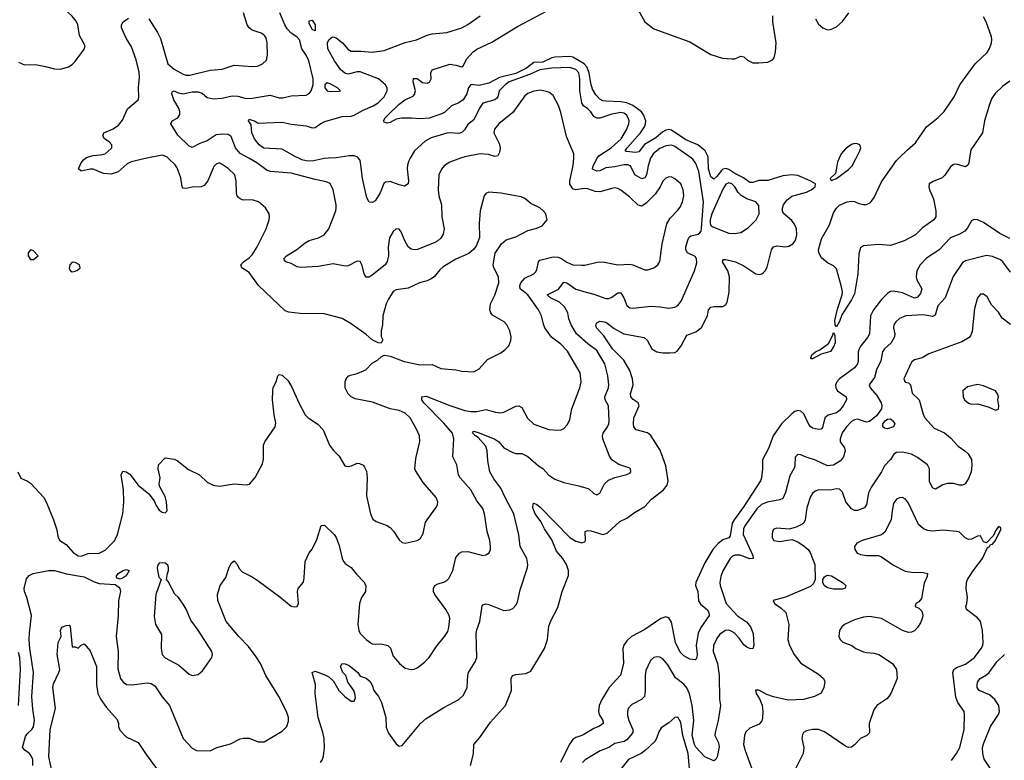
# Model space of a CAD drawing. Header units: inches. Extents: x 2001573 to 2220545, y 644482 to 846830.
# Tile 498 of 656: x 2107539 to 2114109, y 785985 to 790925. Entities that reach past the tile are written whole.
import ezdxf

# ---------------------------------------------------------------- set-up
doc = ezdxf.new("R2010")
doc.units = ezdxf.units.IN
doc.header["$MEASUREMENT"] = 0
for name, color, linetype in [('C1708', 7, 'Continuous'), ('C1709', 7, 'Continuous'), ('C1718', 7, 'Continuous'), ('C1719', 7, 'Continuous')]:
    doc.layers.add(name, color=color, linetype=linetype)

msp = doc.modelspace()

# ---------------------------------------------------------------- linework, layer by layer
at = {"layer": 'C1708', "color": 5}
for points, elevation in [([(2108387.2, 790000), (2108282.3, 789977.7), (2108256, 789964), (2108196.2, 789910), (2108150, 789895.3), (2108098.5, 789898.5), (2108030, 789927.7), (2108010, 789927.9), (2107950, 789913.3), (2107931.6, 789930), (2107949.7, 789970), (2107964.4, 789990), (2107978.5, 790000)], 380), ([(2110000, 789059.7), (2109983.1, 789030), (2109962, 788950), (2109958.7, 788890), (2109950.4, 788850), (2109950.7, 788810.7), (2109962, 788790), (2109950, 788768), (2109931.3, 788768.7), (2109890, 788789.6), (2109850, 788824.7), (2109750, 788896.9), (2109690, 788931.5), (2109570, 788962.9), (2109410, 788964.2), (2109333.9, 788973.9), (2109310, 788983.6), (2109132.6, 789152.6), (2109070, 789237.4), (2109020.9, 789270), (2109015.1, 789290), (2109032.3, 789310), (2109070, 789336.4), (2109090, 789357.1), (2109122.6, 789410), (2109182.4, 789530), (2109202.9, 789590), (2109206.6, 789610), (2109203.7, 789630), (2109178, 789670), (2109132, 789710), (2109090, 789723.1), (2109030, 789721.7), (2109010, 789729.7), (2108999.5, 789739.5), (2108990.9, 789750.9), (2108986.2, 789770), (2108984.2, 789850), (2108973.7, 789890), (2108930, 789932.6), (2108890, 789959.5), (2108870, 789969.2), (2108850, 789961.2), (2108835.3, 789944.7), (2108794.3, 789850), (2108770, 789819.7), (2108750, 789809.7), (2108690, 789807.3), (2108650, 789799.2), (2108630, 789801.3), (2108623.9, 789810), (2108613.7, 789870), (2108590, 789935.6), (2108577.1, 789957.1), (2108530.5, 790000)], 380), ([(2110000, 789349.2), (2109990, 789312.3), (2109977.3, 789290), (2109890, 789219.8), (2109870, 789208), (2109850, 789207), (2109836.3, 789230), (2109825.1, 789285.1), (2109810, 789311.5), (2109790, 789314.7), (2109730, 789282), (2109710, 789280.4), (2109630, 789296.5), (2109530, 789277.6), (2109411.7, 789271.7), (2109390, 789277), (2109350, 789298.7), (2109315.3, 789310), (2109302.9, 789322.9), (2109300.9, 789330), (2109319.5, 789350), (2109388.6, 789391.4), (2109443, 789437), (2109470, 789451.6), (2109532.3, 789470), (2109569.6, 789490), (2109601.1, 789530), (2109648.4, 789650), (2109650.8, 789670), (2109650.8, 789690), (2109630.8, 789790.8), (2109610, 789831.5), (2109584.2, 789844.2), (2109510, 789857.8), (2109350, 789901.9), (2109212, 789912), (2109190, 789917.8), (2109122, 789970), (2109067.1, 790000)], 360), ([(2109598.8, 790000), (2109570, 789998), (2109490, 789981.5), (2109450, 789982.3), (2109422, 789990), (2109400.9, 790000)], 340), ([(2110000, 789844.3), (2109979.3, 789840.7), (2109968.3, 789831.7), (2109944.2, 789770), (2109910, 789716.4), (2109890, 789706.2), (2109870, 789708.5), (2109856, 789736), (2109826.2, 789866.2), (2109814, 789974), (2109808.6, 789990), (2109799.1, 790000)], 340), ([(2110000, 789423), (2109998.3, 789410), (2110000, 789356.9)], 360), ([(2110000, 788333.5), (2109892.9, 788372.9), (2109776.9, 788396.9), (2109751.5, 788410), (2109729.7, 788430), (2109709.7, 788470), (2109709.7, 788510), (2109716.3, 788530), (2109730, 788546.4), (2109745.6, 788554.4), (2109790, 788564.9), (2109849.3, 788590), (2109890, 788634), (2109927.2, 788652.8), (2109950, 788676), (2109970, 788686.8), (2110000, 788682.1)], 380), ([(2107525.3, 787910), (2107547.3, 787867.3), (2107590, 787847.1), (2107610, 787832.4), (2107698.9, 787738.9), (2107715.6, 787710), (2107765.4, 787590), (2107784.2, 787530), (2107796.4, 787470), (2107807.2, 787450), (2107850, 787423.6), (2107895.3, 787370), (2107930, 787348.5), (2107950, 787347.5), (2107995, 787364.9), (2108070, 787367.4), (2108110, 787387.7), (2108150, 787427), (2108170.6, 787449.4), (2108192.2, 787490), (2108227.1, 787630), (2108234.6, 787710), (2108231.8, 787788.2), (2108216.3, 787890), (2108226, 787914), (2108250, 787908.4), (2108273.2, 787893.2), (2108330, 787819.6), (2108401.4, 787761.4), (2108436.1, 787716.1), (2108450, 787684), (2108470, 787653.4), (2108490, 787639.1), (2108510, 787634.8), (2108522.7, 787650), (2108518, 787710), (2108510, 787744), (2108473.6, 787810), (2108469.6, 787830), (2108475.6, 787870), (2108462, 787930), (2108465.1, 787954.9), (2108510, 788002), (2108570, 787993), (2108590, 787984.4), (2108665.7, 787925.7), (2108739.1, 787890), (2108790, 787840.5), (2108830, 787820.5), (2108873, 787813), (2108970, 787828.7), (2109050, 787822), (2109073, 787827), (2109110, 787870.8), (2109158, 787962), (2109166.3, 787993.7), (2109166.2, 788086.2), (2109174.7, 788110), (2109244.5, 788210), (2109247.3, 788232.7), (2109236.3, 788290), (2109225.6, 788390), (2109227.3, 788450), (2109230, 788471.3), (2109249.3, 788510), (2109262, 788550), (2109270, 788558), (2109290, 788554.8), (2109330, 788516), (2109354.6, 788474.6), (2109401.1, 788370), (2109442.6, 788290), (2109464.4, 788270), (2109527.7, 788227.7), (2109563.8, 788190), (2109607.1, 788087.1), (2109632.1, 788052.1), (2109670, 788014), (2109708.5, 787950), (2109730, 787943.6), (2109751.8, 787948.2), (2109790, 787966), (2109805.5, 787965.5), (2109830, 787954), (2109840.3, 787940.3), (2109852.4, 787912.4), (2109857.3, 787870), (2109852.2, 787750), (2109879.6, 787630), (2109894.3, 787594.3), (2109916.7, 787576.7), (2109990, 787550.5), (2110000, 787544.2)], 380), ([(2107626.8, 785950), (2107626.5, 785990), (2107618.6, 786010), (2107603.7, 786030), (2107572, 786052), (2107557, 786070), (2107577.2, 786142.8), (2107590, 786164.2), (2107618.9, 786190), (2107631.4, 786208.6), (2107637.5, 786250), (2107625.6, 786325.6), (2107620.8, 786410), (2107630.8, 786570), (2107606.8, 786730), (2107602.8, 786790), (2107603.8, 786836.2), (2107617.7, 786950), (2107585.8, 787070), (2107570.3, 787110), (2107568.6, 787130), (2107584.1, 787195.9), (2107601.7, 787218.3), (2107628.1, 787231.9), (2107730, 787251.5), (2107770, 787251.3), (2107851.8, 787228.2), (2107969.1, 787209.1), (2108035.5, 787175.5), (2108070, 787164.5), (2108176.8, 787156.8), (2108200.1, 787140.1), (2108207.6, 787130), (2108212.1, 787110), (2108197.7, 787050), (2108196.6, 786950), (2108183.1, 786810), (2108195, 786710), (2108194.4, 786594.4), (2108212.3, 786530), (2108230, 786505.2), (2108251.5, 786491.5), (2108290, 786489.5), (2108390, 786502.3), (2108416.5, 786496.5), (2108440.7, 786480.7), (2108490, 786409.1), (2108537.8, 786350), (2108630.7, 786130), (2108690, 786066.4), (2108718, 786050), (2108810, 786047.2), (2108853.2, 786070), (2108945.6, 786094.4), (2109010, 786128.2), (2109030, 786132), (2109070, 786131.7), (2109130, 786108.5), (2109170, 786107.2), (2109290, 786179.5), (2109320.5, 786210), (2109333.4, 786246.6), (2109332.6, 786270), (2109318.5, 786310), (2109268.7, 786410), (2109182.2, 786550), (2109144.8, 786630), (2109116.1, 786676), (2109064.7, 786744.7), (2109001.5, 786810), (2108915.6, 786910), (2108860.5, 787050), (2108858.7, 787090), (2108876.2, 787150), (2108915.3, 787204.7), (2108934.2, 787265.8), (2108950, 787299.1), (2108970, 787315.5), (2108990, 787293.4), (2109004.2, 787264.2), (2109023.1, 787243.1), (2109089, 787209), (2109130, 787181.7), (2109275.4, 787075.4), (2109350, 787012.7), (2109370, 787008), (2109390, 787011), (2109398.4, 787030), (2109391.5, 787110), (2109396.2, 787130), (2109432.5, 787172.5), (2109438, 787202), (2109443.6, 787310), (2109471.1, 787368.9), (2109490, 787394), (2109522.3, 787457.7), (2109550, 787550.8), (2109573, 787553), (2109638, 787490), (2109650, 787470.8), (2109670, 787418.8), (2109691.1, 787330), (2109700.2, 787310), (2109710, 787297.4), (2109751, 787271), (2109785.8, 787225.8), (2109835.3, 787175.3), (2109848.9, 787150), (2109846.4, 787110), (2109819, 787070), (2109806.9, 787030), (2109795, 786890), (2109801.3, 786850), (2109811, 786830), (2109850, 786790.2), (2109890, 786762.6), (2109910, 786758.7), (2109950, 786761.1), (2109997.3, 786750), (2110000, 786747)], 360), ([(2107750, 785928), (2107732.7, 786007.3), (2107742.3, 786190), (2107776.8, 786330), (2107759.2, 786470), (2107765, 786495), (2107800.7, 786570), (2107805.6, 786590), (2107788.2, 786690), (2107795.6, 786770), (2107815.1, 786810), (2107811.5, 786850), (2107815.1, 786864.9), (2107824.4, 786875.6), (2107850, 786883.8), (2107870, 786886), (2107876.4, 786876.4), (2107890, 786742), (2107910, 786742), (2107930, 786734), (2107950, 786754), (2107970, 786762), (2108010, 786716), (2108051.1, 786610), (2108051.3, 786491.3), (2108060.4, 786430), (2108080.4, 786390), (2108117.6, 786337.6), (2108190, 786258), (2108198.8, 786230), (2108197.3, 786210), (2108206.9, 786186.9), (2108250, 786142), (2108330, 786104), (2108383.1, 786023.1), (2108476.3, 785896.3)], 340), ([(2107529.9, 786350.1), (2107544.3, 786590), (2107540.5, 786670), (2107530, 786704)], 380), ([(2109545.2, 785970), (2109558.4, 785990), (2109566, 786014), (2109572.2, 786067.7), (2109570.8, 786130), (2109562.4, 786170), (2109529.8, 786270), (2109511.2, 786430), (2109512.4, 786490), (2109489.5, 786570.5), (2109510, 786580.7), (2109575.3, 786555.2), (2109600.7, 786540.7), (2109632.4, 786512.4), (2109668.2, 786450), (2109708, 786410), (2109750, 786380.5), (2109770, 786378.8), (2109778.9, 786401.1), (2109775.4, 786430), (2109767.3, 786450), (2109727.3, 786507.3), (2109715.1, 786550), (2109696, 786570), (2109687.6, 786587.6), (2109679.5, 786610), (2109690, 786630.7), (2109710, 786628.2), (2109737.2, 786617.2), (2109794.8, 786570), (2109810, 786546.8), (2109850, 786534), (2109877.4, 786510), (2109890, 786486.8), (2109901.5, 786450), (2109932.4, 786410), (2109953.8, 786370), (2109982.8, 786270), (2109985.2, 786205.2), (2109996.5, 786170), (2110000, 786165.2)], 340)]:
    msp.add_lwpolyline(points, dxfattribs=dict(at, elevation=elevation))
for points, elevation in [([(2107610, 789388.7), (2107596, 789370), (2107596, 789350), (2107610, 789324.7), (2107630, 789326), (2107662, 789350), (2107630, 789382)], 420), ([(2107890, 789306.6), (2107873.4, 789290), (2107870, 789264.7), (2107878.8, 789250), (2107890, 789242), (2107910, 789247.3), (2107925.6, 789254.4), (2107942, 789270), (2107937.2, 789290), (2107910, 789304.5)], 420), ([(2108490, 787302.7), (2108470, 787299.3), (2108462, 787290), (2108456.3, 787270), (2108457.3, 787250), (2108467.5, 787207.5), (2108482, 787190), (2108447.7, 787090), (2108436.3, 786943.7), (2108444.4, 786890), (2108484.1, 786824.1), (2108483.2, 786730), (2108490, 786690.8), (2108510, 786668.9), (2108600, 786620), (2108670, 786560.5), (2108690.5, 786550.5), (2108730, 786556.3), (2108757.7, 786582.3), (2108821.2, 786670), (2108825.2, 786690), (2108821.2, 786710), (2108730, 786854), (2108679.8, 786919.8), (2108650, 786992.3), (2108630, 787026.6), (2108599.3, 787070), (2108573.4, 787093.4), (2108530, 787178), (2108518, 787190), (2108524, 787230), (2108532, 787250), (2108532, 787270), (2108526.3, 787286.3), (2108510, 787299.3)], 380), ([(2108210, 787193.7), (2108190, 787199.6), (2108182, 787210), (2108196.9, 787230), (2108230, 787250.2), (2108250, 787258), (2108270, 787251), (2108250, 787215.1), (2108230, 787201.2)], 360)]:
    msp.add_lwpolyline(points, close=True, dxfattribs=dict(at, elevation=elevation))
at = {"layer": 'C1709', "color": 5}
for points, elevation in [([(2107530, 790640.3), (2107570, 790624.2), (2107644.7, 790624.7), (2107710, 790613.1), (2107770, 790596.4), (2107810, 790594.9), (2107864, 790610), (2107890, 790625.5), (2107910, 790644.9), (2107970, 790727.3), (2107975.1, 790750), (2107938.4, 790818.4), (2107926.8, 790890), (2107914.6, 790914.6), (2107888.3, 790948.3), (2107805.1, 791025.1), (2107665.6, 791105.6), (2107638, 791130), (2107623.9, 791150), (2107602, 791202), (2107569.2, 791369.2), (2107535.6, 791435.6)], 420), ([(2108401.6, 790930), (2108459, 790839), (2108478.8, 790798.8), (2108527.7, 790630), (2108570, 790593.6), (2108630, 790561.3), (2108650, 790554), (2108674.3, 790554.3), (2108810, 790588.3), (2108890, 790595.2), (2108970, 790622), (2109090, 790612.9), (2109125.1, 790614.9), (2109159.3, 790630), (2109186.2, 790653.8), (2109192.9, 790687.1), (2109190.8, 790770), (2109183.3, 790803.3), (2109170, 790822.4), (2109150, 790835.8), (2109090, 790854.3), (2109069.9, 790869.8), (2109056.8, 790890), (2109032.8, 790970)], 380), ([(2109067.1, 790000), (2109010, 790031.2), (2108978.3, 790070), (2108950, 790145.3), (2108930, 790159.2), (2108890, 790162.2), (2108850, 790156.2), (2108790, 790117.1), (2108741.1, 790098.9), (2108690, 790072.9), (2108670, 790081.5), (2108593.5, 790153.5), (2108547.9, 790230), (2108557.2, 790250), (2108593.3, 790270), (2108607.7, 790292.3), (2108608.4, 790310), (2108601.9, 790330), (2108567.7, 790390), (2108554, 790430), (2108556.6, 790443.4), (2108568.7, 790450), (2108597.2, 790437.2), (2108630, 790430.6), (2108690, 790443.6), (2108730, 790443.4), (2108755.3, 790435.3), (2108790, 790405.2), (2108830, 790396.3), (2108890, 790400.5), (2108955.8, 790415.8), (2108993.8, 790413.8), (2109050, 790399.7), (2109090, 790400.2), (2109210, 790421.5), (2109270, 790404.2), (2109295.7, 790404.3), (2109350, 790416), (2109450, 790421.5), (2109470, 790431.7), (2109484.2, 790450), (2109496.1, 790490), (2109497.4, 790530), (2109468.4, 790650), (2109450, 790688.3), (2109420.8, 790730), (2109406.9, 790790), (2109387.8, 790810), (2109350, 790834.6), (2109323.7, 790863.7), (2109307.9, 790890), (2109274.2, 790970)], 360), ([(2107978.5, 790000), (2107990, 790008.1), (2108030, 790019.1), (2108077.5, 790022.5), (2108109.2, 790030), (2108150, 790064.9), (2108154, 790070), (2108154.7, 790090), (2108136.3, 790110), (2108105.4, 790130), (2108094.3, 790150), (2108101.3, 790170), (2108163.6, 790196.4), (2108197.9, 790222.1), (2108225.5, 790254.5), (2108257.7, 790330), (2108329.8, 790390.2), (2108333.3, 790406.7), (2108331.3, 790471.3), (2108338.3, 790541.7), (2108335.5, 790575.5), (2108316, 790656), (2108284.6, 790744.6), (2108250, 790800.5), (2108218.2, 790870), (2108218.5, 790890), (2108228.8, 790911.2), (2108264.8, 790935.2)], 380), ([(2109400.9, 790000), (2109379.7, 790010), (2109290, 790060.4), (2109168.7, 790068.7), (2109136.1, 790090), (2109105, 790130), (2109087.7, 790170), (2109082.6, 790222.6), (2109066, 790250), (2109070, 790261), (2109110, 790247.7), (2109130, 790234.4), (2109290, 790241.5), (2109350, 790227.8), (2109450, 790216.1), (2109490, 790202.4), (2109510, 790205.2), (2109547.3, 790232.7), (2109575.1, 790244.9), (2109690, 790279.8), (2109750, 790281.4), (2109770, 790287.7), (2109830, 790320.9), (2109896.4, 790350), (2109930, 790371.1), (2109970, 790411.1), (2109991.9, 790450), (2109991.5, 790470), (2109980.7, 790490), (2109933.3, 790530), (2109810, 790577.4), (2109790, 790577.8), (2109730, 790562.1), (2109707.7, 790567.7), (2109680.8, 790590), (2109639.5, 790650), (2109595.4, 790730), (2109592.5, 790770), (2109601.7, 790790), (2109616.3, 790803.7), (2109630, 790810.9), (2109650, 790803.2), (2109692, 790770), (2109728.2, 790728.2), (2109750, 790715.8), (2109815.6, 790715.6), (2109890, 790707.7), (2109970, 790718.3), (2110000, 790729.9)], 340), ([(2110000, 790236), (2109990, 790233.7), (2109970, 790240.9), (2109965.7, 790250), (2109976.8, 790270), (2110000, 790292.5)], 320), ([(2108530.5, 790000), (2108519.7, 790010), (2108490, 790021.8), (2108387.2, 790000)], 380), ([(2109799.1, 790000), (2109789.8, 790009.8), (2109770, 790016.8), (2109737.5, 790017.4), (2109650, 790003.6), (2109598.8, 790000)], 340)]:
    msp.add_lwpolyline(points, dxfattribs=dict(at, elevation=elevation))
for points, elevation in [([(2109510, 790849.6), (2109490, 790859.5), (2109470, 790902), (2109470, 790918), (2109490, 790922), (2109510, 790890.7)], 340), ([(2109590, 790503.7), (2109574, 790490), (2109575.5, 790470), (2109591, 790450), (2109610, 790444.9), (2109670, 790447.2), (2109679, 790450), (2109659, 790470), (2109610, 790496.3)], 360)]:
    msp.add_lwpolyline(points, close=True, dxfattribs=dict(at, elevation=elevation))
at = {"layer": 'C1718', "color": 5}
for points, elevation in [([(2110000, 786747), (2110012.8, 786732.7), (2110030, 786678.8), (2110073, 786630), (2110110, 786600.5), (2110150, 786590.5), (2110170, 786593), (2110190, 786602), (2110240.8, 786639.2), (2110270, 786670.4), (2110318.9, 786741.1), (2110374.3, 786810), (2110395.3, 786844.7), (2110402.6, 786870), (2110408.5, 786930), (2110405.1, 786950), (2110382.2, 786990), (2110308.5, 787090), (2110299.7, 787110), (2110298.9, 787130), (2110309.6, 787150), (2110330, 787161.1), (2110370, 787173.1), (2110390, 787184.2), (2110402, 787198), (2110428.2, 787251.8), (2110450, 787337.3), (2110472.9, 787367.1), (2110490, 787374.9), (2110530, 787376.9), (2110630, 787350.4), (2110650, 787354.9), (2110671, 787369), (2110680.5, 787390), (2110681.3, 787410), (2110675.1, 787450), (2110657.8, 787510), (2110640.8, 787630), (2110630, 787664.5), (2110590, 787715.8), (2110548, 787790), (2110477.4, 787870), (2110466.6, 787890), (2110454.8, 787954.8), (2110429.8, 788010), (2110435.4, 788130), (2110425.9, 788165.9), (2110370, 788233.2), (2110234.8, 788370), (2110221.4, 788390), (2110222.4, 788410), (2110250, 788413), (2110410, 788351.1), (2110510, 788318.2), (2110548.3, 788311.7), (2110588.4, 788311.6), (2110650, 788324.9), (2110713.5, 788306.5), (2110750, 788301.7), (2110770, 788307.4), (2110850, 788347.2), (2110870, 788350.3), (2110890, 788337.6), (2110926.8, 788266.8), (2110970, 788227.2), (2111070, 788191.6), (2111130, 788186), (2111151.1, 788188.9), (2111170, 788198), (2111194.3, 788225.7), (2111210, 788258.8), (2111223.5, 788330), (2111277.4, 788470), (2111286.2, 788510), (2111277.6, 788570), (2111193.2, 788713.2), (2111150, 788760.3), (2111087.1, 788807.1), (2111043.9, 788870), (2111032.9, 788892.9), (2111019.8, 788950), (2111000.8, 788990), (2110929.3, 789089.3), (2110878.3, 789130), (2110876.8, 789150), (2110883.4, 789170), (2110910, 789200.2), (2110969.7, 789230), (2110979.6, 789240.4), (2110990, 789257.3), (2110999.7, 789310), (2111010, 789321.1), (2111097.7, 789342.3), (2111130, 789341.7), (2111150, 789335), (2111190, 789307.8), (2111230, 789290.2), (2111290, 789288.5), (2111293.9, 789288.4), (2111310, 789288), (2111392.8, 789307.2), (2111430, 789308.9), (2111530, 789289.2), (2111610, 789293.4), (2111630, 789290.2), (2111710, 789255.8), (2111730, 789255.8), (2111769.7, 789270.3), (2111797, 789290), (2111810, 789311), (2111826, 789430), (2111857.2, 789562.8), (2111878.5, 789601.5), (2111929, 789651), (2111945.8, 789674.2), (2111962, 789710), (2111969.8, 789750), (2111965.6, 789790), (2111949.8, 789829.8), (2111910, 789864.2), (2111890, 789873.6), (2111870, 789876.2), (2111850, 789867), (2111830, 789846.6), (2111811.8, 789810), (2111778.5, 789761.5), (2111720.1, 789699.9), (2111690, 789682), (2111666.6, 789686.6), (2111610, 789740.9), (2111550, 789788.4), (2111530, 789798.7), (2111510, 789802.4), (2111490, 789799.8), (2111410, 789776.5), (2111379.4, 789779.4), (2111330, 789797.3), (2111310, 789799.8), (2111293.9, 789796.9), (2111290, 789796.2), (2111250, 789788.9), (2111230, 789796), (2111210, 789827), (2111209, 789849), (2111232.7, 789952.7), (2111235.6, 790000)], 360), ([(2110479.7, 790000), (2110410, 789974.3), (2110372.2, 789950), (2110352.5, 789927.5), (2110334.9, 789890), (2110331.3, 789790), (2110334.7, 789750), (2110354, 789690), (2110354.7, 789610), (2110370.2, 789530), (2110365.2, 789494.8), (2110350, 789468.4), (2110330, 789449.8), (2110310, 789438.8), (2110192.5, 789392.5), (2110170, 789389.6), (2110150, 789395.1), (2110130, 789409.4), (2110108.6, 789448.6), (2110085.1, 789510), (2110070, 789527), (2110050, 789529.4), (2110030, 789512.3), (2110006.3, 789470), (2110000, 789423)], 360), ([(2110000, 786165.2), (2110050, 786095.8), (2110070, 786078.4), (2110090, 786083), (2110213.3, 786230), (2110250, 786264.4), (2110370, 786338), (2110469.6, 786390), (2110501.1, 786418.9), (2110524.4, 786470), (2110528.6, 786550), (2110533.7, 786570), (2110578, 786642), (2110588.6, 786670), (2110585.6, 786830), (2110590, 786856.3), (2110608.8, 786910), (2110624.4, 787015.6), (2110630, 787022.8), (2110650, 787027.7), (2110670, 787023.8), (2110770, 786984.4), (2110810, 786988.7), (2110830, 786998.4), (2110850, 787019.1), (2110859.4, 787040.6), (2110878, 787122), (2110926.6, 787270), (2110929.7, 787290), (2110923.5, 787330), (2110878.5, 787410), (2110869.8, 787489.8), (2110836, 787630), (2110777.8, 787737.8), (2110750, 787799.7), (2110702.3, 787862.3), (2110676.4, 787910), (2110661.8, 787981.8), (2110658.6, 788050), (2110650, 788081.3), (2110598.6, 788138.6), (2110579.7, 788150), (2110560.5, 788170), (2110563.8, 788176.2), (2110570, 788179.5), (2110605.5, 788170), (2110710, 788126.9), (2110736.3, 788110), (2110768.7, 788068.7), (2110830, 788037.4), (2110850, 788030.4), (2110890, 788030.3), (2110930, 788010.3), (2111000.4, 787950), (2111030.2, 787930.2), (2111070, 787887.4), (2111110, 787861.1), (2111170, 787837), (2111270, 787815.8), (2111290, 787809.7), (2111293.9, 787808.6), (2111335.8, 787795.8), (2111370, 787764.9), (2111390, 787756.3), (2111410, 787766.8), (2111441.3, 787830), (2111466.7, 787853.3), (2111510, 787870.4), (2111590, 787890.8), (2111610, 787900.7), (2111617, 787910), (2111614.5, 787930), (2111610, 787934.5), (2111537, 787957), (2111489, 787989), (2111474, 788014), (2111430.7, 788130), (2111427.4, 788150), (2111432.7, 788167.3), (2111461.4, 788210), (2111469.8, 788230), (2111471.9, 788250), (2111467.7, 788350), (2111444.7, 788390), (2111443.4, 788410), (2111468.1, 788470), (2111468.9, 788490), (2111462.8, 788550), (2111444.1, 788630), (2111390, 788719.2), (2111330, 788762.9), (2111293.9, 788794.5), (2111290, 788797.9), (2111253.3, 788830), (2111218.2, 788890), (2111204.1, 788930), (2111196.5, 788970), (2111173.5, 789010), (2111140.4, 789040.4), (2111080.5, 789070), (2111058.5, 789090), (2111133.3, 789126.7), (2111170, 789174.4), (2111190, 789170.2), (2111250, 789126.6), (2111290, 789115.8), (2111293.9, 789114.7), (2111370, 789094.2), (2111450, 789066), (2111470, 789066), (2111490, 789074), (2111530, 789102.3), (2111550, 789102.6), (2111569.3, 789070), (2111590, 789019.5), (2111610, 789003.2), (2111630, 789000.2), (2111750, 789013.2), (2111810.2, 789010.2), (2111870, 789000.9), (2111910, 789006.3), (2111930, 789018.9), (2111953.6, 789046.4), (2112041.4, 789250), (2112058, 789302), (2112054.7, 789330), (2112046.1, 789346.1), (2111995.4, 789370), (2111983.7, 789390), (2111984.7, 789410), (2111998.6, 789461.4), (2112005.5, 789474.5), (2112017.2, 789482.8), (2112065.7, 789494.3), (2112077.2, 789502.7), (2112085.4, 789514.6), (2112087.9, 789532), (2112100.6, 789710), (2112070, 789913), (2112050, 789964.4), (2112030, 789994.8), (2112022.6, 790000)], 340), ([(2110144.8, 790000), (2110135.9, 789984.1), (2110126.7, 789953.3), (2110125.2, 789930), (2110132.9, 789850), (2110130, 789829.3), (2110106.2, 789813.8), (2110070, 789822.3), (2110010, 789846), (2110000, 789844.3)], 340), ([(2110546, 785950), (2110567.6, 786027.6), (2110569.7, 786090.3), (2110610, 786137.1), (2110680.1, 786239.9), (2110779.7, 786350), (2110819.7, 786450), (2110818.4, 786530), (2110826.6, 786550), (2110850, 786557), (2110916.3, 786563.7), (2110950, 786580.7), (2111039.7, 786730), (2111060.4, 786790), (2111070, 786878.8), (2111084, 786916), (2111130, 787004.9), (2111158.9, 787110), (2111201.7, 787218.3), (2111201.5, 787250), (2111188.2, 787290), (2111163.4, 787330), (2111120.3, 787380.3), (2111090, 787456.4), (2111041, 787530), (2111017.2, 787577.2), (2110977.5, 787630), (2110963.7, 787670), (2110964.2, 787695.8), (2110970, 787700.4), (2110990, 787691.6), (2111010, 787674.7), (2111210, 787471.3), (2111250, 787446.9), (2111290, 787435.3), (2111293.9, 787436.8), (2111310, 787443), (2111313.7, 787450), (2111312, 787510), (2111330, 787518), (2111350, 787516.3), (2111430, 787492), (2111458.9, 787501.1), (2111543.3, 787576.7), (2111590, 787599.7), (2111641.1, 787638.9), (2111710, 787677.7), (2111753.7, 787726.3), (2111834.3, 787790), (2111859.4, 787820.6), (2111866.4, 787850), (2111851.3, 787950), (2111812.7, 788052.7), (2111750, 788151.1), (2111727.3, 788170), (2111651.6, 788190), (2111636.8, 788210), (2111633.8, 788230), (2111637.8, 788270), (2111672.4, 788350), (2111664.7, 788370), (2111631.5, 788391.5), (2111616.8, 788410), (2111615.2, 788430), (2111633.3, 788490), (2111627.5, 788530), (2111610, 788584.4), (2111570, 788653), (2111494.6, 788730), (2111437.1, 788817.1), (2111386.9, 788870), (2111383.5, 788890), (2111390, 788903.1), (2111410, 788913.8), (2111450, 788907.5), (2111505.5, 788865.5), (2111570, 788828.6), (2111704.7, 788804.7), (2111726.6, 788786.6), (2111757.8, 788730), (2111790, 788708.4), (2111830, 788702.6), (2111877.1, 788702.8), (2111910, 788705.7), (2111926.2, 788713.8), (2111952.2, 788750), (2111990, 788819.6), (2112050, 788841.7), (2112088.4, 788871.6), (2112128.2, 788950), (2112135.7, 788990), (2112150, 789006.4), (2112172.5, 789012.5), (2112230, 789011.7), (2112250, 789024.4), (2112259.8, 789040.2), (2112273.1, 789106.9), (2112276.2, 789210), (2112263.1, 789250), (2112228.5, 789310), (2112230, 789318), (2112235.5, 789324.5), (2112250, 789325.3), (2112315.3, 789310), (2112370, 789283), (2112450, 789229.4), (2112473.9, 789226.1), (2112490, 789229.2), (2112502, 789238), (2112513.8, 789250), (2112525.8, 789274.2), (2112555.8, 789390), (2112568.3, 789410), (2112590, 789416), (2112649.8, 789410.2), (2112670, 789413.4), (2112698.3, 789430), (2112712.8, 789450), (2112720.3, 789470), (2112724.6, 789490), (2112722, 789530), (2112710, 789557.4), (2112690, 789584.8), (2112634.1, 789634.1), (2112628.3, 789650), (2112628.4, 789668.4), (2112635.9, 789690), (2112658.5, 789721.5), (2112690, 789748.2), (2112790, 789774), (2112820.9, 789790), (2112846, 789810), (2112849.2, 789830), (2112813.2, 789850), (2112730, 789885.2), (2112690, 789889.2), (2112630, 789883.2), (2112530, 789852.9), (2112470, 789851.5), (2112430, 789837.9), (2112410, 789837.8), (2112367.5, 789870), (2112310, 789897.8), (2112270, 789926.2), (2112250, 789933), (2112230, 789927.6), (2112220.7, 789919.3), (2112190, 789878), (2112170, 789860.4), (2112150, 789877.4), (2112135.6, 789930), (2112132.4, 790000)], 320), ([(2111748.5, 790000), (2111731.5, 789950), (2111720.8, 789890), (2111710, 789870.6), (2111690, 789862.8), (2111642.6, 789890), (2111614, 789950), (2111596.3, 789956.3), (2111570, 789957.2), (2111510, 789943.3), (2111450, 789937.5), (2111410, 789917), (2111390, 789914.6), (2111365.4, 789925.4), (2111361.8, 789930), (2111366.4, 789950), (2111393.1, 790000)], 340), ([(2113876.9, 790000), (2113872.9, 789970), (2113865.6, 789954.4), (2113850, 789942.9), (2113790, 789961.3), (2113770, 789958), (2113750, 789942.4), (2113712.9, 789887.1), (2113695, 789870), (2113633.6, 789846.4), (2113608.3, 789830), (2113605, 789810), (2113609.4, 789790), (2113635.7, 789730), (2113652.5, 789650), (2113651, 789610), (2113638.9, 789590), (2113563.2, 789536.8), (2113516.9, 789490), (2113441.6, 789450), (2113350, 789419.3), (2113270, 789425.8), (2113170, 789416.8), (2113150, 789403.5), (2113137.1, 789362.9), (2113131.1, 789230), (2113110, 789095.8), (2113090, 789056.1), (2113024.5, 788955.5), (2113010, 788911.6), (2112990, 788876.9), (2112979.7, 788890), (2112978.4, 788918.4), (2112994.9, 788994.9), (2113026.3, 789090), (2113028.9, 789110), (2113023.3, 789143.3), (2112990, 789262), (2112970, 789284), (2112930, 789304), (2112890, 789337.2), (2112871.8, 789370), (2112869.9, 789389.9), (2112890, 789462.6), (2112942.7, 789557.3), (2112970, 789635.6), (2112990, 789668.5), (2113010, 789686.8), (2113060.5, 789710), (2113090, 789714.6), (2113110, 789711.4), (2113138.6, 789698.6), (2113170, 789691.7), (2113190, 789692.5), (2113215.4, 789704.6), (2113241.2, 789738.8), (2113290, 789842.3), (2113390, 789984.8), (2113405.1, 790000)], 280), ([(2113006.7, 790000), (2112994.7, 789974.7), (2112982, 789898), (2112946.4, 789866.4), (2112952.7, 789852.7), (2112990, 789864.9), (2113070, 789924.6), (2113093.1, 789950), (2113119.3, 790000)], 320), ([(2110000, 788682.1), (2110010, 788680.5), (2110104.2, 788644.2), (2110210, 788623.1), (2110290, 788624.2), (2110350, 788597.4), (2110448.8, 788588.8), (2110490, 788579.5), (2110570, 788576.3), (2110603.9, 788596.1), (2110661, 788659), (2110750, 788703.7), (2110777, 788723), (2110801.6, 788750), (2110815.6, 788784.4), (2110817.2, 788810), (2110808.3, 788850), (2110788.7, 788888.7), (2110771.6, 788910), (2110694, 788954), (2110681.5, 788970), (2110675, 788990), (2110679.8, 789030), (2110710, 789087.7), (2110736.8, 789170), (2110733.7, 789210), (2110701.6, 789270), (2110697.6, 789290), (2110711.5, 789368.5), (2110753, 789430), (2110784.6, 789455.4), (2110850, 789476.5), (2110930, 789518.7), (2110990, 789534), (2111025.2, 789550), (2111059, 789590), (2111049.3, 789630), (2111032.3, 789650), (2111009.6, 789669.6), (2110950, 789699.3), (2110910, 789732.3), (2110883.9, 789743.9), (2110750, 789768.2), (2110670, 789774), (2110650, 789765.2), (2110639.1, 789750), (2110612, 789650), (2110605.8, 789565.8), (2110607.3, 789472.7), (2110585.1, 789414.9), (2110567.8, 789392.3), (2110535.3, 789364.8), (2110450, 789328.2), (2110363.6, 789276.4), (2110342.5, 789257.4), (2110307.7, 789212.3), (2110284.2, 789195.8), (2110256.9, 789183.1), (2110207.3, 789170), (2110130, 789134), (2110050, 789123.6), (2110030, 789112.7), (2110000, 789059.7)], 380), ([(2114145, 789465), (2114077.9, 789497.8), (2113970, 789571.1), (2113930, 789590.7), (2113907.3, 789592.7), (2113890, 789583.6), (2113863.4, 789536.6), (2113845.4, 789514.6), (2113810, 789493.8), (2113750, 789468.7), (2113671.7, 789388.3), (2113590, 789333.6), (2113547, 789290), (2113525.8, 789250), (2113521.1, 789210), (2113525, 789190), (2113557.4, 789130), (2113550, 789098.7), (2113530, 789074.3), (2113510, 789067.5), (2113430, 789103.4), (2113370, 789115), (2113350, 789110.8), (2113330, 789098.7), (2113290, 789057.4), (2113236.1, 788990), (2113216.6, 788950), (2113208.6, 788830), (2113195.9, 788804.1), (2113150.8, 788750), (2113140.1, 788730), (2113133.3, 788710), (2113134.4, 788650), (2113128.3, 788630), (2113110, 788603.7), (2113010.2, 788530), (2112992.3, 788510), (2112983.2, 788490), (2112985, 788470), (2112996.2, 788450), (2113053.4, 788410), (2113056.6, 788390), (2113033.6, 788350), (2113010, 788318.5), (2112990, 788301.7), (2112932.5, 788287.5), (2112910.2, 788270), (2112894.7, 788205.3), (2112886.7, 788193.3), (2112870, 788190.8), (2112850, 788195.4), (2112830, 788200.7), (2112816.8, 788210), (2112805, 788225), (2112770, 788296.5), (2112750, 788314.1), (2112730, 788317.5), (2112710, 788310.7), (2112690, 788296.8), (2112622, 788230), (2112566.3, 788150), (2112534.9, 788065.1), (2112495.2, 787990), (2112494.8, 787930), (2112487.8, 787870), (2112481.3, 787850), (2112370, 787678.5), (2112305.2, 787590), (2112294, 787566), (2112278.7, 787481.3), (2112270.1, 787469.9), (2112230, 787455.4), (2112198.9, 787430), (2112164.4, 787390), (2112110, 787301.7), (2112050.2, 787170), (2112049.2, 787150), (2112063.2, 787110), (2112068.3, 787048.3), (2112084.4, 787024.4), (2112126.7, 786990), (2112137.8, 786970), (2112138.5, 786950), (2112083.6, 786870), (2112066, 786834), (2112053.5, 786750), (2112058.5, 786690), (2112056, 786664), (2112045.3, 786654.7), (2112010, 786660.2), (2111970, 786681.2), (2111946.3, 786706.3), (2111915.7, 786770), (2111887.4, 786907.4), (2111870, 786935.3), (2111850, 786941.8), (2111817, 786930), (2111710, 786856.5), (2111621.3, 786810), (2111590, 786782), (2111570, 786753.3), (2111563.5, 786730), (2111568.5, 786630), (2111547.5, 786552.5), (2111472.9, 786470), (2111422.4, 786390), (2111405.1, 786350), (2111401.6, 786310), (2111405.6, 786290), (2111429.2, 786250), (2111431.3, 786230), (2111407.9, 786212.1), (2111370, 786197.3), (2111303.5, 786156.5), (2111293.9, 786152.8), (2111290, 786151.4), (2111250, 786136.3), (2111230, 786124), (2111206.7, 786093.3), (2111147.1, 785970)], 320), ([(2110000, 789356.9), (2110000.2, 789350), (2110000, 789349.2)], 360), ([(2114150, 789241), (2114098.5, 789310), (2114083.7, 789323.7), (2114030, 789346.2), (2113990, 789350.9), (2113850, 789316.8), (2113831.8, 789308.2), (2113768.4, 789211.6), (2113715, 789070), (2113664.4, 789015.6), (2113646.5, 788953.5), (2113630, 788944.4), (2113570, 788955.2), (2113451.2, 788948.8), (2113410, 788932.8), (2113384.4, 788910), (2113372.4, 788890), (2113370.3, 788870), (2113378.3, 788830), (2113376.5, 788810), (2113353.1, 788770), (2113310.3, 788730), (2113296.1, 788710), (2113284.1, 788650), (2113255, 788590), (2113241.8, 788538.2), (2113207.6, 788490), (2113214.6, 788470), (2113258.4, 788418.4), (2113287.8, 788370), (2113292.1, 788350), (2113288.3, 788330), (2113257, 788283), (2113210, 788244.2), (2113190, 788239.8), (2113130, 788259.3), (2113110, 788255.1), (2113090, 788244.5), (2113054.9, 788210), (2113027.2, 788170), (2113013, 788130), (2113014.4, 788110), (2113041.6, 788070), (2113047.9, 788050), (2113036.3, 788010), (2113016.5, 787983.5), (2112970, 787952.8), (2112930, 787948.5), (2112850, 787986.9), (2112786.1, 788006.1), (2112750, 788022.4), (2112730, 788023.7), (2112712.8, 788007.2), (2112712, 787950), (2112707.3, 787932.7), (2112677.6, 787882.4), (2112649, 787771), (2112630, 787731.1), (2112610, 787721.2), (2112527.3, 787707.3), (2112488.3, 787691.7), (2112457.7, 787662.3), (2112377.5, 787550), (2112368.3, 787530), (2112367.3, 787490), (2112430.1, 787350), (2112432.9, 787330), (2112410, 787327.9), (2112347, 787353), (2112310, 787352.7), (2112294.2, 787345.8), (2112279.2, 787330), (2112231.1, 787248.9), (2112217.4, 787210), (2112210.9, 787170), (2112212.5, 787150), (2112251.8, 787030), (2112327.9, 786947.9), (2112388.7, 786908.7), (2112415.6, 786875.6), (2112433.4, 786830), (2112437, 786750), (2112430, 786729.6), (2112410, 786729.8), (2112390, 786739.1), (2112370, 786754.3), (2112338.7, 786798.7), (2112310, 786829.8), (2112290, 786845), (2112270, 786852), (2112248.5, 786850), (2112210, 786825.6), (2112190, 786797.3), (2112167.5, 786750), (2112165.5, 786710), (2112194.6, 786630), (2112205.8, 786550), (2112209.3, 786390), (2112215.2, 786350), (2112200.2, 786250), (2112179.6, 786170), (2112178.3, 786150), (2112201.3, 786101.3), (2112205.5, 786074.5), (2112192.8, 786007.2), (2112184, 785990), (2112170, 785981.6), (2112110, 786007.4), (2112050, 786072.5), (2112040.5, 786090), (2112025.8, 786150), (2112037.2, 786250), (2112027.1, 786350), (2112007.6, 786427.6), (2111990, 786467.4), (2111970, 786492.8), (2111915.8, 786535.8), (2111862.9, 786622.9), (2111830, 786662.3), (2111810, 786673.3), (2111790, 786675.6), (2111770, 786669.7), (2111748.2, 786650), (2111716.9, 786583.1), (2111711.6, 786550), (2111713, 786447), (2111707.8, 786410), (2111688.5, 786390), (2111623, 786357), (2111599.6, 786330), (2111594.4, 786310), (2111595.1, 786284.9), (2111604, 786250), (2111631.1, 786190), (2111630.2, 786170), (2111614.9, 786150), (2111590, 786121), (2111572.4, 786110), (2111510, 786097.1), (2111470, 786070.8), (2111411.5, 786048.5), (2111311.5, 785988.5), (2111293.8, 785970)], 340), ([(2114150, 788891.2), (2114094.3, 788934.3), (2114070, 788974), (2114023.6, 789023.6), (2113995.5, 789075.5), (2113970, 789094), (2113950, 789093.6), (2113928.9, 789070), (2113910, 788998), (2113894.5, 788845.5), (2113883.7, 788816.3), (2113874.1, 788805.9), (2113824.6, 788775.4), (2113604.1, 788695.9), (2113561, 788670), (2113510, 788656.4), (2113490, 788639.5), (2113438.7, 788530), (2113448, 788508), (2113470, 788501.6), (2113483, 788490), (2113494.1, 788434.1), (2113541.1, 788390), (2113567.2, 788292.8), (2113579.1, 788270), (2113640.9, 788200.9), (2113709.3, 788169.3), (2113750, 788134.9), (2113801.1, 788081.1), (2113846, 788050), (2113868.2, 788030), (2113890, 787990.8), (2113891.8, 787951.8), (2113887.2, 787910), (2113870, 787863.7), (2113847.3, 787830), (2113830, 787819.6), (2113810, 787819.7), (2113770, 787831.6), (2113730, 787831.1), (2113698.5, 787821.5), (2113650, 787794.5), (2113630, 787802), (2113610, 787844), (2113609.8, 787929.8), (2113595.5, 787955.5), (2113530, 788004.3), (2113490, 788026.4), (2113430, 788040.2), (2113390, 788037.6), (2113372.4, 788027.6), (2113349.3, 787990.7), (2113310.4, 787950), (2113290.3, 787910), (2113221.6, 787810), (2113203.5, 787770), (2113188.4, 787691.6), (2113175.5, 787670), (2113130, 787651.9), (2113110, 787650.9), (2113090, 787662.7), (2113052.2, 787710), (2113030, 787773.3), (2113010, 787793.6), (2112990, 787794.6), (2112950, 787785.7), (2112870, 787788.3), (2112850, 787781.1), (2112832, 787768), (2112815.9, 787744.1), (2112790.2, 787670), (2112779.6, 787590), (2112770.3, 787570), (2112759.8, 787560.2), (2112720.7, 787539.3), (2112673.7, 787526.3), (2112590, 787534), (2112570, 787526), (2112561.3, 787510), (2112558.7, 787490), (2112560.3, 787470), (2112570.3, 787450.3), (2112610, 787444.6), (2112690, 787458), (2112730, 787442.2), (2112774.2, 787414.2), (2112799.7, 787390), (2112812.6, 787370), (2112845.5, 787290), (2112847.2, 787190), (2112836.1, 787163.9), (2112816.7, 787143.3), (2112647.8, 787072.2), (2112566, 787050), (2112575.5, 787030), (2112620.7, 787000.7), (2112650.3, 786970), (2112671.5, 786890), (2112664.4, 786790), (2112676.5, 786750), (2112706.7, 786690), (2112752, 786632), (2112870, 786559.3), (2112901.6, 786530), (2112910.8, 786510), (2112904.9, 786470), (2112886.4, 786433.6), (2112842, 786410), (2112769.3, 786390.7), (2112667, 786387), (2112568.2, 786408.2), (2112523.3, 786423.3), (2112470, 786452), (2112447.5, 786452.5), (2112454, 786430), (2112474.9, 786394.9), (2112492.4, 786352.4), (2112497.6, 786310), (2112494.4, 786265.6), (2112490, 786249.3), (2112473.9, 786226.1), (2112410, 786199.7), (2112384.5, 786175.5), (2112374.6, 786150), (2112369, 786090), (2112379.5, 786050), (2112430.2, 785910.2)], 360), ([(2110000, 787544.2), (2110010, 787538), (2110033.1, 787513.1), (2110070, 787455.5), (2110090, 787437.3), (2110110, 787434), (2110190, 787450.8), (2110210, 787462.8), (2110230, 787498), (2110247.5, 787572.5), (2110316.2, 787670), (2110327.3, 787690), (2110329.6, 787710), (2110317.4, 787737.4), (2110230, 787838), (2110178.9, 787918.9), (2110176.3, 787930), (2110182, 787998), (2110208.3, 788111.7), (2110205.7, 788150), (2110189.7, 788190), (2110145.4, 788270), (2110110, 788301), (2110070, 788317.2), (2110010, 788329.8), (2110000, 788333.5)], 380), ([(2113755.8, 785984.2), (2113789.4, 786030), (2113811.5, 786070), (2113841.3, 786190), (2113843.9, 786290), (2113841, 786310), (2113798.3, 786370), (2113785.2, 786405.2), (2113765.3, 786570), (2113771.3, 786590), (2113790, 786604), (2113850, 786625.8), (2113909.8, 786670), (2113955.4, 786730), (2113966, 786750), (2113968.2, 786770), (2113963.8, 786850), (2113949.8, 786910), (2113930, 786934.4), (2113856.3, 786990), (2113851.5, 787010), (2113859.7, 787030), (2113863.1, 787070), (2113855.4, 787130), (2113855.8, 787170), (2113863, 787190), (2113904.9, 787255.1), (2113963.6, 787330), (2113996.5, 787403.5), (2114010, 787412), (2114016.5, 787423.5), (2114030, 787427.7), (2114050, 787451.3), (2114088.7, 787530), (2114080.4, 787540.4), (2114070, 787544), (2114050, 787515.3), (2114035.9, 787484.1), (2113990, 787435.3), (2113970, 787442), (2113950, 787482), (2113930, 787479.3), (2113890, 787459.5), (2113870, 787457), (2113848.1, 787468.1), (2113810, 787506), (2113790, 787512), (2113699.5, 787519.5), (2113630, 787514), (2113598.3, 787518.3), (2113569.8, 787529.8), (2113536.9, 787556.9), (2113470, 787699.3), (2113450, 787726.6), (2113430, 787738.4), (2113410, 787736.2), (2113390, 787726.6), (2113370, 787697.2), (2113359.5, 787650), (2113354.6, 787590), (2113312.3, 787507.7), (2113290, 787488.2), (2113160.7, 787450), (2113125.6, 787434.4), (2113108.7, 787410), (2113110.4, 787390), (2113127.6, 787367.6), (2113150, 787357.6), (2113190, 787350.4), (2113269.6, 787350.3), (2113290, 787342.3), (2113370, 787286.3), (2113446.4, 787246.4), (2113490, 787239.7), (2113570, 787238.7), (2113597.3, 787230), (2113594.9, 787210), (2113574.1, 787165.9), (2113555.2, 787064.8), (2113538.5, 787041.5), (2113519.3, 787030), (2113514, 787010), (2113538.7, 786998.7), (2113559.1, 786979.1), (2113564.7, 786950), (2113560.2, 786930), (2113550, 786902), (2113530, 786871.8), (2113510, 786849.6), (2113490, 786838.9), (2113470, 786837.7), (2113429.8, 786849.8), (2113290, 786931.1), (2113210, 786943.1), (2113170, 786940.4), (2113110, 786922.4), (2113042.8, 786890), (2113024.2, 786875.8), (2113008, 786850), (2113005.5, 786810), (2113013.4, 786790), (2113032.1, 786772.1), (2113090.4, 786750.4), (2113118, 786730), (2113170, 786708.5), (2113190, 786703.1), (2113240.3, 786700.3), (2113271.8, 786691.8), (2113362.4, 786630), (2113388.5, 786590), (2113392.9, 786530), (2113351.6, 786430), (2113338.7, 786410), (2113324.6, 786395.4), (2113258.4, 786350), (2113238.6, 786321.4), (2113207.4, 786230), (2113210, 786169.3), (2113190.7, 786150), (2113150, 786129.7), (2113110, 786087.3), (2113090, 786073.3), (2113070, 786071.3), (2113050, 786078.3), (2112910, 786174), (2112870, 786191.1), (2112830, 786191.1), (2112790, 786181.6), (2112768.9, 786171.1), (2112762, 786158), (2112757.1, 786130), (2112770.4, 786070), (2112765.7, 786030), (2112686.4, 785870)], 380), ([(2114013.5, 785933.5), (2113973.6, 785993.6), (2113964.9, 786030), (2113964.2, 786070), (2113970, 786095.8), (2114015.7, 786210), (2114070.4, 786289.6), (2114076.5, 786310), (2114072.5, 786350), (2114045.7, 786390), (2114010, 786421), (2113940.5, 786450), (2113927.9, 786470), (2113927.3, 786490), (2113932.5, 786510), (2113947.1, 786530), (2113990, 786554.6), (2114007.6, 786570), (2114058.6, 786641.5), (2114110.8, 786690)], 360), ([(2112007.8, 785930), (2111998.5, 786030), (2111962.9, 786150), (2111950, 786237.2), (2111930, 786273.6), (2111910, 786271.6), (2111870, 786235.1), (2111819.4, 786200.6), (2111804.3, 786175.7), (2111788.9, 786130), (2111777, 786110), (2111713.2, 786050), (2111686, 786030), (2111600.7, 785990), (2111530, 785902)], 360)]:
    msp.add_lwpolyline(points, dxfattribs=dict(at, elevation=elevation))
for points, elevation in [([(2112270, 789836.3), (2112250, 789827.8), (2112230, 789793.8), (2112157.7, 789630), (2112145.2, 789590), (2112145.2, 789565.2), (2112151.2, 789551.2), (2112163.1, 789543.1), (2112270, 789501.5), (2112310, 789497.8), (2112350, 789505.2), (2112401.5, 789538.5), (2112453.8, 789590), (2112473, 789630), (2112470, 789685.2), (2112449.8, 789709.8), (2112390, 789730.6), (2112352.3, 789752.3), (2112332.6, 789772.6), (2112309.8, 789810), (2112290, 789829.8)], 340), ([(2112822.7, 788662.7), (2112818, 788670), (2112825.1, 788690), (2112849.7, 788710), (2112878.1, 788721.9), (2112934.9, 788765.1), (2112962.9, 788817.1), (2112970, 788839.1), (2112977.7, 788817.7), (2112980.8, 788770), (2112970, 788742), (2112950, 788711.8), (2112886, 788694), (2112830, 788663)], 280), ([(2113930, 788492), (2113863.5, 788476.5), (2113831.3, 788450), (2113834, 788410), (2113844, 788390), (2113870, 788366), (2113890, 788361), (2113930, 788362.8), (2114002, 788342), (2114050, 788320.7), (2114070, 788326), (2114073.2, 788350), (2114066, 788390), (2114069.3, 788410), (2114063.7, 788430), (2114049, 788450), (2113970, 788482.9)], 380), ([(2113330, 788196.8), (2113310, 788200.4), (2113297.4, 788210), (2113297.2, 788230), (2113313.6, 788250), (2113330, 788259.6), (2113350, 788262), (2113366, 788250), (2113378, 788230), (2113370, 788209.6)], 340), ([(2112970, 787126.8), (2112930, 787136.1), (2112905.7, 787150), (2112897.2, 787170), (2112897.7, 787190), (2112910, 787208.4), (2112923.1, 787216.9), (2112930, 787219.6), (2112955.1, 787215.1), (2113030, 787170.3), (2113052.4, 787150), (2113045.8, 787134.2), (2113030, 787127.3)], 360)]:
    msp.add_lwpolyline(points, close=True, dxfattribs=dict(at, elevation=elevation))
at = {"layer": 'C1719', "color": 5}
for points, elevation in [([(2110000, 790292.5), (2110070, 790360.3), (2110109.6, 790390), (2110165.2, 790414.8), (2110174.1, 790425.9), (2110179.3, 790450), (2110164.4, 790510), (2110166.5, 790533.5), (2110190, 790533), (2110226.4, 790506.4), (2110258.3, 790501.7), (2110273.1, 790506.9), (2110284.5, 790530), (2110282, 790570), (2110290, 790590.4), (2110410, 790627), (2110450, 790622.3), (2110490, 790610.6), (2110500.1, 790619.9), (2110519.6, 790660.4), (2110564.7, 790710), (2110590, 790729.1), (2110690, 790775), (2110861.1, 790878.9), (2111097.2, 791002.8)], 320), ([(2111664.9, 790990), (2111710.6, 790910), (2111770, 790864.4), (2112010, 790776.1), (2112150, 790691.8), (2112229, 790669), (2112290, 790662.7), (2112310, 790663.6), (2112350, 790682.4), (2112370, 790677), (2112394.1, 790654.1), (2112430, 790637.7), (2112470, 790635.8), (2112530, 790642.3), (2112563.1, 790656.9), (2112573.3, 790670), (2112582.9, 790710), (2112585.4, 790770), (2112565, 790910), (2112563.7, 790950)], 320), ([(2112849.2, 790930), (2112870, 790894.9), (2112897.1, 790870), (2112930, 790857.7), (2112950, 790859.6), (2112990, 790877.7), (2113030, 790913.1), (2113071.3, 790970)], 320), ([(2110000, 790729.9), (2110110, 790772.8), (2110186, 790790), (2110257.9, 790822.1), (2110290.2, 790830.2), (2110390, 790839.3), (2110490, 790870.3), (2110530, 790892.6), (2110610.5, 790949.5)], 340), ([(2113405.1, 790000), (2113462.3, 790057.7), (2113516.2, 790103.8), (2113589, 790211), (2113667.5, 790272.5), (2113707.6, 790312.4), (2113773.5, 790410), (2113812.9, 790490), (2113913.3, 790630), (2113993.9, 790706.1), (2114010, 790733.2), (2114023.1, 790770), (2114026.2, 790790), (2114023.1, 790810), (2113986.8, 790910), (2113970, 790943)], 280), ([(2112132.4, 790000), (2112131.9, 790010), (2112112.7, 790050), (2112064.5, 790090), (2111984.4, 790124.4), (2111888.2, 790188.2), (2111870, 790191.5), (2111850, 790187.2), (2111830, 790176.1), (2111782.6, 790137.4), (2111707.4, 790092.6), (2111670, 790044.4), (2111650, 790037.8), (2111585.5, 790045.5), (2111579.8, 790050), (2111591.2, 790070), (2111681.3, 790170), (2111709, 790210), (2111715.6, 790230), (2111716, 790250), (2111702.3, 790290), (2111686.9, 790310), (2111662.1, 790330), (2111630, 790352.1), (2111590, 790370), (2111550, 790377.1), (2111450, 790380.7), (2111430, 790384.2), (2111410, 790394.5), (2111383.4, 790423.4), (2111361.5, 790461.5), (2111350, 790498.7), (2111339.3, 790570), (2111322.3, 790610), (2111304.4, 790630), (2111293.9, 790637.2), (2111290, 790639.9), (2111284, 790644), (2111230, 790674), (2111210, 790679.6), (2111110, 790673.6), (2111090, 790669.2), (2111030, 790641.3), (2110970, 790638), (2110919.6, 790600.4), (2110850, 790565.3), (2110741, 790539), (2110670, 790500.6), (2110604.9, 790484.9), (2110550, 790491.3), (2110533.8, 790470), (2110523, 790430), (2110497.4, 790390), (2110470, 790369.9), (2110419.5, 790350), (2110373.5, 790306.5), (2110350, 790294.2), (2110270, 790267.1), (2110210, 790262.6), (2110150, 790268.5), (2110088.4, 790268.4), (2110050, 790260.3), (2110010, 790238.2), (2110000, 790236)], 320), ([(2111393.1, 790000), (2111402.5, 790017.5), (2111484.5, 790070), (2111552.6, 790130), (2111587.4, 790190), (2111602.4, 790230), (2111604.6, 790250), (2111599.8, 790270), (2111588.3, 790290), (2111570, 790301.1), (2111550, 790304.7), (2111490, 790295.5), (2111410, 790268.6), (2111390, 790268.4), (2111370, 790279.3), (2111349.8, 790310), (2111330, 790329.8), (2111299.8, 790350), (2111293.9, 790361.1), (2111290, 790368.3), (2111289.4, 790369.4), (2111277.4, 790450), (2111277, 790530), (2111270.3, 790570), (2111250, 790592.1), (2111210, 790605.4), (2111090, 790601.6), (2111010.4, 790590), (2110940.7, 790559.3), (2110805.6, 790510), (2110777.8, 790490), (2110737.8, 790450), (2110729, 790410), (2110721.4, 790398.6), (2110710.1, 790389.9), (2110630, 790366.9), (2110605.9, 790334.1), (2110570, 790255.8), (2110530, 790224.8), (2110507.1, 790190), (2110490, 790172.9), (2110470, 790166.1), (2110411, 790171), (2110388.4, 790168.4), (2110284.2, 790135.8), (2110244.9, 790115.1), (2110172.8, 790050), (2110144.8, 790000)], 340), ([(2114145.5, 790514.5), (2114099.5, 790480.5), (2114047.8, 790432.2), (2114023.7, 790396.3), (2114007, 790353), (2113977.6, 790250), (2113963, 790170), (2113884.4, 790055.6), (2113876.9, 790000)], 280), ([(2111235.6, 790000), (2111237.4, 790030), (2111186.5, 790146.5), (2111150, 790305.2), (2111133.2, 790353.2), (2111098, 790418), (2111070, 790441.3), (2111014, 790454), (2110970, 790448.5), (2110930, 790432.3), (2110910, 790416.3), (2110830, 790304.8), (2110737, 790230), (2110706.1, 790193.9), (2110702.8, 790170), (2110738, 790098), (2110745.9, 790070), (2110741.1, 790038.9), (2110730, 790017.6), (2110710, 790012.6), (2110666.5, 790026.5), (2110610.8, 790030.8), (2110509.2, 790010.8), (2110479.7, 790000)], 360), ([(2112022.6, 790000), (2111910, 790079.3), (2111890, 790086.9), (2111850, 790083.8), (2111810, 790064.7), (2111767.2, 790032.8), (2111751.5, 790008.5), (2111748.5, 790000)], 340), ([(2113119.3, 790000), (2113145.4, 790050), (2113151.1, 790070), (2113144.5, 790090), (2113130, 790097.7), (2113110, 790099.8), (2113090, 790093.3), (2113050, 790062.5), (2113021, 790030), (2113006.7, 790000)], 320)]:
    msp.add_lwpolyline(points, dxfattribs=dict(at, elevation=elevation))

doc.saveas('drawing.dxf')
